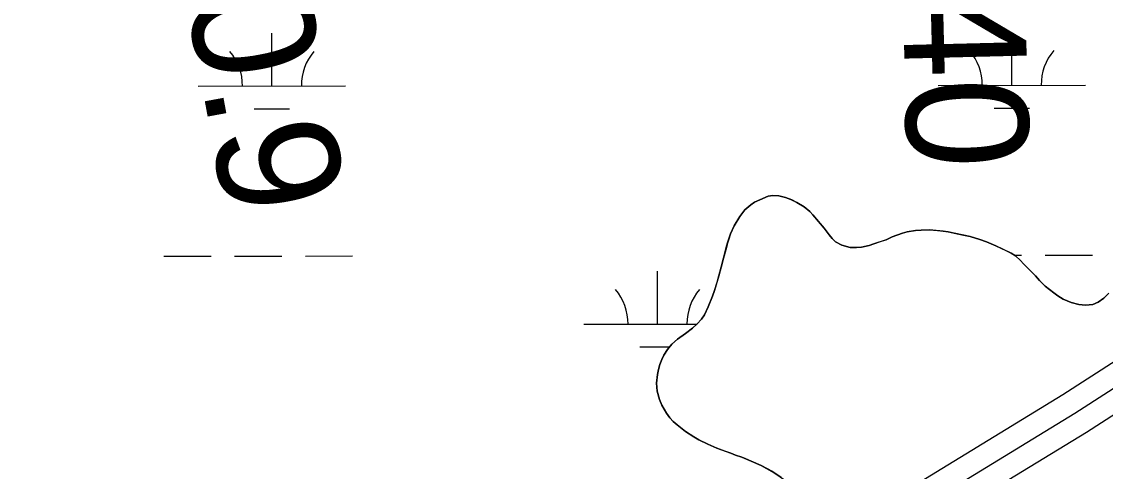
# Model space of a CAD drawing. Extents: x 3297753 to 3335611, y 652252 to 677623.
# Drawn here: x 3322119 to 3322854, y 663257 to 663562 of the extents above; entities that cross this region are included whole.
import ezdxf

# ---------------------------------------------------------------- set-up
doc = ezdxf.new("R2010")
doc.units = 0
for name, color, linetype in [('V-RIVR-RANG-IDEN', 7, 'Continuous'), ('V-ROAD-CNTR', 7, 'Continuous'), ('V-SITE-VEGE', 7, 'Continuous'), ('V-TOPO-SHOR', 7, 'Continuous'), ('V-WETL-SWMP', 7, 'Continuous')]:
    doc.layers.add(name, color=color, linetype=linetype)

msp = doc.modelspace()

# ---------------------------------------------------------------- linework, layer by layer
at = {"layer": 'V-ROAD-CNTR'}
for points in [[(3323743.08, 663307.03), (3323356.19, 663515.19), (3323293.55, 663545.56), (3323259.12, 663552.78), (3323221.44, 663545.79), (3323207.94, 663542.14), (3323157.22, 663522.85), (3322825.41, 663309.03), (3322681.52, 663221.06), (3322617.23, 663184.96), (3322588.78, 663172.35), (3322561.83, 663167.1), (3322531.4, 663163.36), (3322261.09, 663131.03), (3322070.17, 663087.06), (3321733.03, 663045.08), (3321586.02, 663012.03)], [(3323734.88, 663294.41), (3323349.36, 663501.83), (3323288.66, 663531.26), (3323258.94, 663537.5), (3323224.77, 663531.15), (3323212.57, 663527.86), (3323164.03, 663509.39), (3322833.39, 663296.32), (3322689.11, 663208.12), (3322623.96, 663171.53), (3322593.31, 663157.95), (3322564.18, 663152.27), (3322533.21, 663148.47), (3322263.67, 663116.23), (3322072.78, 663072.27), (3321735.61, 663030.29), (3321559.49, 662990.68), (3321343.47, 662938.32), (3321114.41, 662901.54), (3320962.28, 662866.04), (3320759.74, 662819.92), (3320672.55, 662798.73), (3320379.83, 662676.12), (3320176.31, 662607.03)], [(3323726.67, 663281.79), (3323342.53, 663488.47), (3323283.78, 663516.96), (3323258.77, 663522.21), (3323228.1, 663516.51), (3323217.21, 663513.57), (3323170.83, 663495.93), (3322841.36, 663283.62), (3322696.7, 663195.18), (3322618.92, 663151.5)]]:
    msp.add_lwpolyline(points, dxfattribs=at)
at = {"layer": 'V-SITE-VEGE'}
for p, q in [((3322616.08, 663439.81), (3322613.59, 663438.03)), ((3322619.65, 663441.58), (3322616.08, 663439.81)), ((3322625.52, 663443.88), (3322619.65, 663441.58)), ((3322628.55, 663444.41), (3322625.52, 663443.88)), ((3322632.64, 663444.23), (3322628.55, 663444.41)), ((3322637.27, 663443.15), (3322632.64, 663444.23)), ((3322641.54, 663441.37), (3322637.27, 663443.15)), ((3322644.92, 663439.76), (3322641.54, 663441.37)), ((3322649.72, 663436.72), (3322644.92, 663439.76)), ((3322609.67, 663434.66), (3322606.28, 663430.21)), ((3322613.59, 663438.03), (3322609.67, 663434.66)), ((3322653.63, 663433.51), (3322649.72, 663436.72)), ((3322655.76, 663431.38), (3322653.63, 663433.51)), ((3322606.28, 663430.21), (3322602.35, 663423.81)), ((3322663.4, 663422.29), (3322655.76, 663431.38)), ((3322599.85, 663418.47), (3322597.92, 663412.23)), ((3322602.35, 663423.81), (3322599.85, 663418.47)), ((3322666.78, 663417.65), (3322663.4, 663422.29)), ((3322716.44, 663418.82), (3322709.49, 663416.34)), ((3322719.64, 663419.7), (3322716.44, 663418.82)), ((3322725.34, 663420.58), (3322719.64, 663419.7)), ((3322729.26, 663420.94), (3322725.34, 663420.58)), ((3322734.77, 663421.1), (3322729.26, 663420.94)), ((3322744.03, 663420.2), (3322734.77, 663421.1)), ((3322747.59, 663419.66), (3322744.03, 663420.2)), ((3322751.5, 663418.94), (3322747.59, 663419.66)), ((3322762.36, 663416.61), (3322751.5, 663418.94)), ((3322597.53, 663410.97), (3322597.04, 663409.21)), ((3322597.92, 663412.23), (3322597.53, 663410.97)), ((3322668.91, 663415.16), (3322666.78, 663417.65)), ((3322671.04, 663413.02), (3322668.91, 663415.16)), ((3322675.49, 663410.7), (3322671.04, 663413.02)), ((3322681, 663409.09), (3322675.49, 663410.7)), ((3322693.82, 663410.49), (3322688.66, 663409.43)), ((3322697.2, 663411.55), (3322693.82, 663410.49)), ((3322705.4, 663414.39), (3322697.2, 663411.55)), ((3322709.49, 663416.34), (3322705.4, 663414.39)), ((3322768.94, 663414.64), (3322762.36, 663416.61)), ((3322773.56, 663413.03), (3322768.94, 663414.64)), ((3322779.97, 663410.35), (3322773.56, 663413.03)), ((3322790.28, 663405.35), (3322779.97, 663410.35)), ((3322597.04, 663409.21), (3322595.02, 663401.93)), ((3322685.45, 663409.08), (3322681, 663409.09)), ((3322688.66, 663409.43), (3322685.45, 663409.08)), ((3322793.13, 663403.39), (3322790.28, 663405.35)), ((3322796.68, 663400.36), (3322793.13, 663403.39)), ((3322593.58, 663395.88), (3322591.98, 663389.83)), ((3322595.02, 663401.93), (3322593.58, 663395.88)), ((3322798.64, 663398.04), (3322796.68, 663400.36)), ((3322806.81, 663389.84), (3322798.64, 663398.04)), ((3322591.98, 663389.83), (3322588.94, 663379.86)), ((3322809.48, 663386.81), (3322806.81, 663389.84)), ((3322813.39, 663382.89), (3322809.48, 663386.81)), ((3322819.25, 663378.25), (3322813.39, 663382.89)), ((3322587.68, 663376.13), (3322584.64, 663368.84)), ((3322588.94, 663379.86), (3322587.68, 663376.13)), ((3322821.92, 663376.29), (3322819.25, 663378.25)), ((3322825.65, 663374.15), (3322821.92, 663376.29)), ((3322830.99, 663371.82), (3322825.65, 663374.15)), ((3322853.24, 663374.64), (3322849.32, 663371.97)), ((3322856.46, 663378.01), (3322853.24, 663374.64)), ((3322584.64, 663368.84), (3322582.14, 663363.32)), ((3322836.15, 663370.39), (3322830.99, 663371.82)), ((3322840.78, 663370.03), (3322836.15, 663370.39)), ((3322845.76, 663370.38), (3322840.78, 663370.03)), ((3322849.32, 663371.97), (3322845.76, 663370.38)), ((3322580.18, 663360.48), (3322577.33, 663357.28)), ((3322582.14, 663363.32), (3322580.18, 663360.48)), ((3322574.12, 663354.44), (3322569.31, 663350.7)), ((3322577.33, 663357.28), (3322574.12, 663354.44)), ((3322563.96, 663346.98), (3322560.04, 663343.42)), ((3322569.31, 663350.7), (3322563.96, 663346.98)), ((3322557.01, 663339.87), (3322554.69, 663336.13)), ((3322560.04, 663343.42), (3322557.01, 663339.87)), ((3322552.01, 663329.73), (3322550.94, 663326.35)), ((3322553.26, 663333.11), (3322552.01, 663329.73)), ((3322554.69, 663336.13), (3322553.26, 663333.11)), ((3322550.22, 663322.97), (3322549.67, 663316.92)), ((3322550.94, 663326.35), (3322550.22, 663322.97)), ((3322549.67, 663316.92), (3322550.02, 663311.58)), ((3322550.02, 663311.58), (3322551.62, 663305.88)), ((3322551.62, 663305.88), (3322553.21, 663302.14)), ((3322553.21, 663302.14), (3322556.41, 663296.62)), ((3322556.41, 663296.62), (3322558.71, 663293.58)), ((3322558.71, 663293.58), (3322561.02, 663291.09)), ((3322561.02, 663291.09), (3322563.69, 663288.77)), ((3322563.69, 663288.77), (3322569.38, 663284.31)), ((3322569.38, 663284.31), (3322574.89, 663280.57)), ((3322574.89, 663280.57), (3322578.27, 663278.6)), ((3322578.27, 663278.6), (3322584.49, 663275.57)), ((3322584.49, 663275.57), (3322590.54, 663272.89)), ((3322590.54, 663272.89), (3322599.97, 663269.49)), ((3322599.97, 663269.49), (3322603.17, 663268.24)), ((3322603.17, 663268.24), (3322607.44, 663266.81)), ((3322607.44, 663266.81), (3322613.84, 663264.13)), ((3322613.84, 663264.13), (3322620.6, 663261.09)), ((3322620.6, 663261.09), (3322627.89, 663257.17)), ((3322627.89, 663257.17), (3322639.1, 663249.49))]:
    msp.add_line(p, q, dxfattribs=at)
at = {"layer": 'V-TOPO-SHOR'}
for points in [[(3322634.12, 663252.89), (3322627.89, 663257.17), (3322624.87, 663258.77), (3322620.6, 663261.09), (3322613.84, 663264.13), (3322610.29, 663265.56), (3322607.44, 663266.81), (3322603.17, 663268.24), (3322599.97, 663269.49), (3322596.06, 663270.92), (3322590.54, 663272.89), (3322584.49, 663275.57), (3322578.27, 663278.6), (3322574.89, 663280.57), (3322569.38, 663284.31), (3322563.69, 663288.77), (3322561.02, 663291.09), (3322558.71, 663293.59), (3322556.41, 663296.62), (3322553.21, 663302.14), (3322551.62, 663305.88), (3322550.02, 663311.58), (3322549.67, 663316.92), (3322550.22, 663322.97), (3322550.94, 663326.35), (3322552.01, 663329.73), (3322553.26, 663333.11), (3322554.69, 663336.13), (3322557.01, 663339.87), (3322560.04, 663343.42), (3322563.96, 663346.98), (3322569.31, 663350.7), (3322574.12, 663354.44), (3322577.33, 663357.28), (3322580.18, 663360.48), (3322582.14, 663363.32), (3322584.64, 663368.84), (3322587.68, 663376.13), (3322588.93, 663379.86), (3322590.72, 663385.56), (3322591.97, 663389.83), (3322593.59, 663395.88), (3322595.02, 663401.93), (3322596.99, 663409.22), (3322597.89, 663412.25), (3322599.85, 663418.47), (3322602.35, 663423.81), (3322606.28, 663430.21), (3322609.67, 663434.66), (3322613.59, 663438.03), (3322616.08, 663439.81), (3322619.65, 663441.58), (3322625.52, 663443.88), (3322628.55, 663444.41), (3322632.64, 663444.23), (3322637.27, 663443.15), (3322641.54, 663441.37), (3322644.92, 663439.76), (3322649.72, 663436.72), (3322653.63, 663433.51), (3322655.76, 663431.38), (3322660.74, 663425.49), (3322663.4, 663422.29), (3322666.78, 663417.65), (3322668.91, 663415.16), (3322671.04, 663413.02), (3322675.49, 663410.7), (3322681, 663409.09), (3322685.45, 663409.08), (3322688.66, 663409.43), (3322693.82, 663410.49), (3322697.2, 663411.55), (3322702.19, 663413.33), (3322705.4, 663414.39), (3322709.49, 663416.34), (3322716.44, 663418.82), (3322719.64, 663419.7), (3322725.34, 663420.58), (3322729.26, 663420.94), (3322734.77, 663421.1), (3322740.29, 663420.56), (3322744.03, 663420.2), (3322747.59, 663419.66), (3322751.5, 663418.94), (3322757.91, 663417.51), (3322762.36, 663416.61), (3322768.94, 663414.64), (3322773.56, 663413.03), (3322779.97, 663410.35), (3322783.35, 663408.74), (3322787.08, 663406.96), (3322790.28, 663405.35), (3322793.13, 663403.39), (3322796.68, 663400.36)], [(3322796.68, 663400.36), (3322798.64, 663398.04), (3322801.48, 663395.19), (3322806.81, 663389.84), (3322809.48, 663386.81), (3322813.39, 663382.89), (3322819.25, 663378.25), (3322821.92, 663376.29), (3322825.65, 663374.15), (3322830.99, 663371.82), (3322836.15, 663370.39), (3322840.78, 663370.03), (3322845.76, 663370.38), (3322849.32, 663371.97), (3322853.24, 663374.64), (3322856.45, 663378.01)]]:
    msp.add_lwpolyline(points, dxfattribs=at)
at = {"layer": 'V-WETL-SWMP'}
for p, q in [((3322288.74, 663518.73), (3322288.7, 663554.73)), ((3322790.65, 663519.24), (3322790.61, 663555.24)), ((3322238.74, 663518.68), (3322338.74, 663518.78)), ((3322740.65, 663519.19), (3322840.65, 663519.29)), ((3322276.76, 663503.29), (3322300.76, 663503.31)), ((3322778.66, 663503.8), (3322802.66, 663503.82)), ((3322616.08, 663439.8), (3322613.59, 663438.03)), ((3322619.65, 663441.58), (3322616.08, 663439.8)), ((3322625.52, 663443.88), (3322619.65, 663441.58)), ((3322628.55, 663444.41), (3322625.52, 663443.88)), ((3322632.64, 663444.23), (3322628.55, 663444.41)), ((3322637.27, 663443.15), (3322632.64, 663444.23)), ((3322641.54, 663441.36), (3322637.27, 663443.15)), ((3322644.92, 663439.76), (3322641.54, 663441.36)), ((3322649.72, 663436.72), (3322644.92, 663439.76)), ((3322609.67, 663434.65), (3322606.28, 663430.21)), ((3322613.59, 663438.03), (3322609.67, 663434.65)), ((3322653.63, 663433.51), (3322649.72, 663436.72)), ((3322655.76, 663431.37), (3322653.63, 663433.51)), ((3322606.28, 663430.21), (3322602.35, 663423.81)), ((3322663.4, 663422.28), (3322655.76, 663431.37)), ((3322599.85, 663418.47), (3322596.99, 663409.22)), ((3322602.35, 663423.81), (3322599.85, 663418.47)), ((3322666.78, 663417.65), (3322663.4, 663422.28)), ((3322716.44, 663418.82), (3322709.49, 663416.34)), ((3322719.64, 663419.7), (3322716.44, 663418.82)), ((3322725.34, 663420.58), (3322719.64, 663419.7)), ((3322729.26, 663420.93), (3322725.34, 663420.58)), ((3322734.77, 663421.1), (3322729.26, 663420.93)), ((3322744.03, 663420.2), (3322734.77, 663421.1)), ((3322747.59, 663419.66), (3322744.03, 663420.2)), ((3322751.5, 663418.94), (3322747.59, 663419.66)), ((3322762.36, 663416.61), (3322751.5, 663418.94)), ((3322668.91, 663415.15), (3322666.78, 663417.65)), ((3322671.04, 663413.02), (3322668.91, 663415.15)), ((3322675.49, 663410.69), (3322671.04, 663413.02)), ((3322681, 663409.08), (3322675.49, 663410.69)), ((3322693.82, 663410.49), (3322688.66, 663409.43)), ((3322697.2, 663411.55), (3322693.82, 663410.49)), ((3322705.39, 663414.38), (3322697.2, 663411.55)), ((3322709.49, 663416.34), (3322705.39, 663414.38)), ((3322768.94, 663414.64), (3322762.36, 663416.61)), ((3322773.56, 663413.03), (3322768.94, 663414.64)), ((3322779.97, 663410.35), (3322773.56, 663413.03)), ((3322790.28, 663405.35), (3322779.97, 663410.35)), ((3322215.45, 663403.23), (3322247.45, 663403.26)), ((3322263.45, 663403.27), (3322295.45, 663403.31)), ((3322311.45, 663403.32), (3322343.45, 663403.36)), ((3322596.99, 663409.22), (3322595.02, 663401.92)), ((3322685.45, 663409.08), (3322681, 663409.08)), ((3322688.66, 663409.43), (3322685.45, 663409.08)), ((3322793.13, 663403.39), (3322790.28, 663405.35)), ((3322792.51, 663403.81), (3322797.36, 663403.82)), ((3322796.68, 663400.35), (3322793.13, 663403.39)), ((3322813.36, 663403.83), (3322845.36, 663403.87)), ((3322593.59, 663395.87), (3322591.97, 663389.83)), ((3322595.02, 663401.92), (3322593.59, 663395.87)), ((3322798.64, 663398.04), (3322796.68, 663400.35)), ((3322806.81, 663389.84), (3322798.64, 663398.04)), ((3322550.34, 663357.14), (3322550.3, 663393.14)), ((3322591.97, 663389.83), (3322588.93, 663379.86)), ((3322809.48, 663386.81), (3322806.81, 663389.84)), ((3322813.39, 663382.88), (3322809.48, 663386.81)), ((3322819.25, 663378.25), (3322813.39, 663382.88)), ((3322587.68, 663376.13), (3322584.64, 663368.83)), ((3322588.93, 663379.86), (3322587.68, 663376.13)), ((3322821.92, 663376.29), (3322819.25, 663378.25)), ((3322825.65, 663374.14), (3322821.92, 663376.29)), ((3322830.99, 663371.82), (3322825.65, 663374.14)), ((3322853.24, 663374.63), (3322849.32, 663371.97)), ((3322856.45, 663378.01), (3322853.24, 663374.63)), ((3322584.64, 663368.83), (3322582.14, 663363.32)), ((3322836.15, 663370.39), (3322830.99, 663371.82)), ((3322840.78, 663370.03), (3322836.15, 663370.39)), ((3322845.76, 663370.37), (3322840.78, 663370.03)), ((3322849.32, 663371.97), (3322845.76, 663370.37)), ((3322580.18, 663360.48), (3322577.33, 663357.28)), ((3322582.14, 663363.32), (3322580.18, 663360.48)), ((3322500.34, 663357.09), (3322577.2, 663357.16)), ((3322574.12, 663354.43), (3322569.31, 663350.7)), ((3322577.33, 663357.28), (3322574.12, 663354.43)), ((3322563.96, 663346.97), (3322560.04, 663343.42)), ((3322569.31, 663350.7), (3322563.96, 663346.97)), ((3322538.36, 663341.69), (3322558.58, 663341.71)), ((3322557.01, 663339.87), (3322554.69, 663336.13)), ((3322560.04, 663343.42), (3322557.01, 663339.87)), ((3322552.01, 663329.73), (3322550.93, 663326.35)), ((3322553.26, 663333.11), (3322552.01, 663329.73)), ((3322554.69, 663336.13), (3322553.26, 663333.11)), ((3322550.22, 663322.97), (3322549.67, 663316.92)), ((3322550.93, 663326.35), (3322550.22, 663322.97)), ((3322549.67, 663316.92), (3322550.02, 663311.58)), ((3322550.02, 663311.58), (3322551.61, 663305.88)), ((3322551.61, 663305.88), (3322553.21, 663302.14)), ((3322553.21, 663302.14), (3322556.4, 663296.61)), ((3322556.4, 663296.61), (3322558.71, 663293.58)), ((3322558.71, 663293.58), (3322561.02, 663291.09)), ((3322561.02, 663291.09), (3322563.69, 663288.77)), ((3322563.69, 663288.77), (3322569.38, 663284.31)), ((3322569.38, 663284.31), (3322574.89, 663280.56)), ((3322574.89, 663280.56), (3322578.27, 663278.6)), ((3322578.27, 663278.6), (3322584.49, 663275.57)), ((3322584.49, 663275.57), (3322590.54, 663272.89)), ((3322590.54, 663272.89), (3322599.97, 663269.49)), ((3322599.97, 663269.49), (3322603.17, 663268.24)), ((3322603.17, 663268.24), (3322607.44, 663266.81)), ((3322607.44, 663266.81), (3322613.84, 663264.13)), ((3322613.84, 663264.13), (3322620.6, 663261.09)), ((3322620.6, 663261.09), (3322627.89, 663257.16))]:
    msp.add_line(p, q, dxfattribs=at)
for centre, start, end in [((3322735.4, 663519.66), 359.28648, 40.83014), ((3322845.89, 663519.77), 139.28648, 180.83014), ((3322233.5, 663519.15), 359.28648, 40.83014), ((3322343.98, 663519.26), 139.28648, 180.83014), ((3322495.1, 663357.55), 359.28648, 40.83014), ((3322605.58, 663357.67), 139.28648, 180.83014)]:
    msp.add_arc(centre, 35.25, start, end, dxfattribs=at)

# ---------------------------------------------------------------- texts
at = {"layer": 'V-RIVR-RANG-IDEN'}
for s, rotation, p in [('R-210.9', 280.48181, (3322186.36, 663815.6)), ('U-140', 271.42433, (3322712.19, 663763.86))]:
    msp.add_text(s, height=83, rotation=rotation, dxfattribs=at).set_placement(p)

doc.saveas('drawing.dxf')
